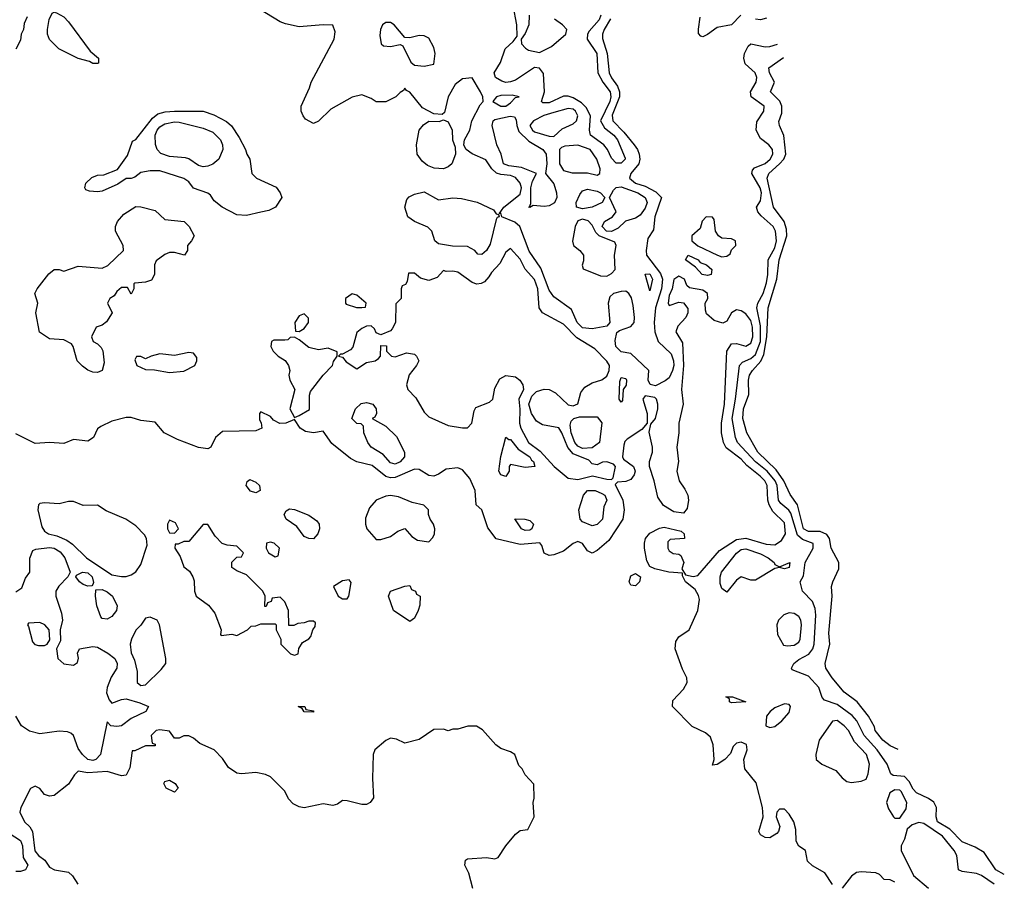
# Model space of a CAD drawing. Header units: inches. Extents: x 2380249 to 2585472, y 382747 to 546448.
# Tile 583 of 626: x 2563186 to 2567286, y 472222 to 475811. Entities that reach past the tile are written whole.
import ezdxf

# ---------------------------------------------------------------- set-up
doc = ezdxf.new("R2010")
doc.units = ezdxf.units.IN
doc.header["$MEASUREMENT"] = 0
doc.layers.add('C5467', color=7, linetype='Continuous')

msp = doc.modelspace()

# ---------------------------------------------------------------- linework, layer by layer
at = {"layer": 'C5467', "color": 4}
for points, elevation in [([(2565645.9, 475814.1), (2565619.6, 475770), (2565612.8, 475750), (2565612.8, 475732.8), (2565632.3, 475670), (2565640.9, 475590), (2565650, 475568.4), (2565674.5, 475534.5), (2565683.5, 475510), (2565684.1, 475490), (2565653, 475413), (2565655.3, 475390), (2565702, 475342), (2565744.2, 475290), (2565758.3, 475270), (2565765.5, 475250), (2565767.9, 475230), (2565763.6, 475210), (2565730.4, 475170), (2565724.9, 475150), (2565750, 475130.3), (2565790, 475117.3), (2565834.2, 475094.2), (2565858, 475070), (2565830.2, 474990), (2565824.7, 474935.3), (2565801.2, 474898.8), (2565794.3, 474850), (2565796.5, 474830), (2565854.2, 474754.2), (2565862.5, 474730), (2565858.3, 474690), (2565833.7, 474610), (2565827.6, 474550), (2565830.2, 474510), (2565844, 474470), (2565898.4, 474418.4), (2565908.8, 474390), (2565910.2, 474369.8), (2565903.8, 474350), (2565890, 474319), (2565873.7, 474306.3), (2565833.6, 474286.4), (2565811.5, 474291.5), (2565802.6, 474310), (2565806, 474350), (2565730, 474420.7), (2565690, 474427.8), (2565668.3, 474450), (2565664.7, 474475.2), (2565672.7, 474507.3), (2565683.7, 474516.3), (2565730, 474532.2), (2565744, 474550), (2565746.4, 474570), (2565740.7, 474620.7), (2565732.9, 474652.9), (2565722.7, 474670), (2565710, 474679.5), (2565690, 474678.9), (2565659.1, 474670), (2565643.2, 474656.8), (2565636.5, 474630), (2565643.7, 474550), (2565630, 474533.6), (2565570, 474523.1), (2565530, 474527.1), (2565506.9, 474550), (2565484.2, 474604.2), (2565410, 474657), (2565390, 474684.5), (2565356.5, 474776.5), (2565307.1, 474847.2), (2565268.1, 474950), (2565247.3, 474967.3), (2565193.2, 474990), (2565190, 475006), (2565182, 475002), (2565202, 475030), (2565270, 475083.7), (2565275.5, 475110), (2565269.7, 475130), (2565250, 475153.3), (2565230, 475162.2), (2565190, 475165.3), (2565171.5, 475171.5), (2565151.2, 475190), (2565126.6, 475226.6), (2565070, 475252), (2565045.2, 475270), (2565039.5, 475279.5), (2565035.1, 475290), (2565038, 475310), (2565060.9, 475350), (2565069.3, 475390), (2565103.6, 475456.4), (2565115.3, 475470), (2565114, 475490), (2565105.2, 475510), (2565070, 475568.7), (2565030, 475564), (2564999.6, 475540.4), (2564970.5, 475489.5), (2564955.3, 475424.7), (2564944.7, 475415.3), (2564910, 475419), (2564863.6, 475443.6), (2564810, 475508.7), (2564796.4, 475516.4), (2564790, 475526), (2564784.7, 475515.3), (2564770, 475508), (2564752, 475490), (2564710, 475468), (2564670, 475468.7), (2564650, 475482), (2564610, 475498), (2564570, 475488.7), (2564481.4, 475438.6), (2564430, 475388), (2564410, 475378), (2564376.4, 475396.4), (2564366, 475410), (2564358, 475430), (2564358, 475450), (2564392.9, 475527.1), (2564399, 475550), (2564496, 475730), (2564500.2, 475760.2), (2564490, 475788), (2564450, 475789.2), (2564350, 475781.2), (2564292.9, 475792.9), (2564270, 475802), (2564150, 475875.3)], 28), ([(2565606.3, 475830), (2565598.8, 475810), (2565556.9, 475763.1), (2565550.4, 475750), (2565548.6, 475730), (2565588.7, 475670), (2565593.8, 475590), (2565614.7, 475550), (2565644.4, 475510), (2565648, 475490), (2565642.6, 475470), (2565603.8, 475390), (2565621, 475361), (2565660.3, 475330), (2565675.6, 475310), (2565706.4, 475233.6), (2565706.8, 475230), (2565690, 475213.2), (2565670, 475213.2), (2565650, 475234), (2565634, 475270), (2565617.6, 475290), (2565562.4, 475330), (2565558, 475350), (2565562, 475410), (2565545.2, 475445.2), (2565524.6, 475464.6), (2565490, 475485.6), (2565470, 475492.3), (2565450, 475492.4), (2565390, 475465.1), (2565364.2, 475464.2), (2565359.3, 475470), (2565371.8, 475510), (2565366.6, 475586.6), (2565350, 475609.2), (2565330, 475611.8), (2565250, 475558.3), (2565230, 475551.3), (2565210, 475549.8), (2565194.1, 475554.2), (2565167, 475570), (2565162, 475590), (2565187.7, 475632.3), (2565207, 475690), (2565240.7, 475719.3), (2565257.2, 475742.8), (2565255.6, 475790), (2565241.3, 475870)], 24), ([(2563216.9, 475823.1), (2563205.4, 475794.6), (2563202, 475770), (2563192, 475750), (2563190, 475726), (2563170, 475688)], 28), ([(2565306.7, 475830), (2565306, 475790), (2565290, 475753.2), (2565274, 475730), (2565275.5, 475710), (2565291.5, 475691.5), (2565304.3, 475684.3), (2565350, 475674.6), (2565400.8, 475699.2), (2565459.6, 475750), (2565464.2, 475770), (2565445.6, 475790), (2565413.4, 475813.4)], 24), ([(2566188, 475830), (2566150, 475789.4), (2566090, 475778), (2566050, 475749.4), (2566030, 475739.3), (2566022, 475742), (2566012.9, 475752.9), (2566011.9, 475771.9), (2566019.3, 475820.7)], 28), ([(2566295.1, 475817.1), (2566270, 475809.6), (2566250, 475813)], 28), ([(2567285.6, 472250.4), (2567249.6, 472270), (2567201.6, 472341.6), (2567163.8, 472363.8), (2567110, 472386), (2567059.4, 472439.4), (2567006.9, 472470), (2567001.2, 472490), (2567003.5, 472530), (2566991.5, 472551.5), (2566970, 472566.6), (2566920.5, 472590), (2566906, 472606), (2566890, 472638.4), (2566870, 472658), (2566823.5, 472663.5), (2566813.2, 472670), (2566798, 472710), (2566756, 472770), (2566702.7, 472830), (2566672.1, 472890), (2566652.8, 472912.8), (2566590, 472958.3), (2566537, 472977), (2566527.9, 472987.9), (2566513, 473030), (2566470, 473076.9), (2566402.5, 473102.5), (2566399.3, 473110), (2566409.6, 473130), (2566430, 473146), (2566472, 473168), (2566488, 473190), (2566493.7, 473210), (2566501.3, 473330), (2566498, 473358), (2566487.3, 473387.3), (2566445.2, 473430), (2566435.3, 473470), (2566450, 473494), (2566456, 473550), (2566489.6, 473610), (2566489.6, 473629.6), (2566445.2, 473645.2), (2566424.3, 473664.3), (2566396.1, 473756.1), (2566388.1, 473768.1), (2566355.2, 473795.2), (2566346, 473810), (2566340.3, 473870), (2566331.6, 473890), (2566298.2, 473930), (2566249.9, 473969.9), (2566175.4, 474050), (2566165.7, 474070), (2566152.8, 474150), (2566166.6, 474230), (2566182.4, 474370), (2566195.1, 474384.9), (2566230, 474400.2), (2566250, 474416.5), (2566269.8, 474469.8), (2566270, 474535.3), (2566255.6, 474610), (2566259.7, 474630), (2566280.9, 474670), (2566295.2, 474715.2), (2566301, 474750), (2566302.4, 474810), (2566330, 474860.7), (2566337.2, 474890), (2566332.8, 474930), (2566323.6, 474950), (2566273.2, 474993.2), (2566259.6, 475010), (2566254.5, 475030), (2566270, 475056), (2566274.5, 475090), (2566269.7, 475110), (2566234, 475170), (2566236.6, 475183.4), (2566245.6, 475194.4), (2566290, 475212.4), (2566311.3, 475230), (2566321.3, 475250), (2566320.5, 475270), (2566304.5, 475290), (2566270, 475316.3), (2566252.4, 475350), (2566255.1, 475384.9), (2566283.7, 475430), (2566285.2, 475450), (2566231.8, 475490), (2566229.4, 475510), (2566252.4, 475550), (2566254.7, 475570), (2566247.8, 475590), (2566206.5, 475626.5), (2566201.3, 475650), (2566204.2, 475670), (2566218.9, 475701.1), (2566230, 475710.8), (2566290, 475697), (2566310, 475698.4), (2566341.7, 475709.2)], 28), ([(2566843.3, 472771.1), (2566810, 472786.6), (2566779.5, 472810), (2566747.6, 472850), (2566745.1, 472865.1), (2566719.5, 472910), (2566672.7, 472970), (2566619.3, 473010), (2566569.4, 473070), (2566542.7, 473110), (2566539.3, 473130), (2566559.6, 473210), (2566555.1, 473255.1), (2566568.4, 473410), (2566566.6, 473450), (2566571, 473470), (2566596.3, 473523.7), (2566596, 473550), (2566565.1, 473610), (2566558, 473650), (2566546.3, 473666.3), (2566518.4, 473678.4), (2566470, 473679.2), (2566449.9, 473689.9), (2566424.7, 473790), (2566393.3, 473833.3), (2566368, 473890), (2566335.9, 473935.9), (2566259.7, 474010), (2566213.3, 474090), (2566196.9, 474150), (2566199.2, 474190), (2566222, 474250), (2566220.9, 474310), (2566225.1, 474330), (2566236.9, 474350), (2566272, 474388), (2566284.1, 474415.9), (2566297.5, 474490), (2566302.2, 474610), (2566338.5, 474730), (2566347.9, 474810), (2566380.3, 474910), (2566378.3, 474938.3), (2566368.6, 474970), (2566324, 475030), (2566297.6, 475150), (2566305.1, 475170), (2566349.7, 475210), (2566367.1, 475230), (2566375.3, 475250), (2566367.9, 475327.9), (2566349, 475370), (2566346.6, 475386.6), (2566358.8, 475421.2), (2566359.7, 475450), (2566350.8, 475470.8), (2566312.7, 475510), (2566329.3, 475550), (2566307.3, 475590), (2566305.2, 475610), (2566365.9, 475653.1)], 24), ([(2566570, 472209), (2566538, 472258), (2566486.6, 472286.6), (2566466, 472306), (2566458, 472350), (2566430, 472368.7), (2566419, 472390), (2566418, 472438), (2566408.7, 472470), (2566390, 472502), (2566370, 472522), (2566350, 472522), (2566338, 472510), (2566336, 472490), (2566351.3, 472450), (2566346, 472430), (2566338.5, 472421.5), (2566310, 472403.7), (2566290, 472404.5), (2566270, 472415.3), (2566263.7, 472430), (2566281.2, 472490), (2566279.3, 472530), (2566252.9, 472632.9), (2566205.2, 472690), (2566201.2, 472730), (2566215.1, 472770), (2566212.1, 472792.1), (2566190, 472802), (2566170, 472798), (2566156.9, 472783.1), (2566145.4, 472754.6), (2566122, 472730), (2566090, 472708.7), (2566070, 472706), (2566078, 472730), (2566073.2, 472790), (2566062.5, 472822.5), (2566041, 472841), (2565986.6, 472866.6), (2565904, 472950), (2565905.4, 472974.6), (2565950, 473022.8), (2565965.2, 473050), (2565964, 473070), (2565945.6, 473105.6), (2565915.1, 473190), (2565918.6, 473221.4), (2565930, 473241), (2565974, 473270), (2566009.4, 473350), (2566016.5, 473396.5), (2566012.9, 473412.9), (2565998, 473438), (2565958, 473470), (2565946, 473494), (2565946, 473506), (2565889.3, 473509.3), (2565830, 473524), (2565810, 473533.2), (2565797.2, 473557.2), (2565788.1, 473610), (2565786.9, 473630), (2565791.8, 473650), (2565810, 473672.4), (2565850, 473693.4), (2565870, 473697.3), (2565939.8, 473679.8), (2565952, 473670), (2565954, 473650), (2565894.8, 473645.2), (2565884.5, 473635.5), (2565884, 473610), (2565890, 473598), (2565907.1, 473587.1), (2565930, 473584.7), (2565938.8, 473578.8), (2565950.8, 473550), (2565943.6, 473523.6), (2565958, 473498), (2565990, 473491), (2566010, 473496), (2566099.5, 473600.5), (2566170, 473646), (2566210, 473651.7), (2566293.8, 473626.2), (2566330, 473623), (2566358.3, 473641.7), (2566375.1, 473670), (2566370, 473715.1), (2566321.7, 473761.7), (2566306, 473790), (2566300.9, 473810), (2566298, 473870), (2566288.1, 473890), (2566269.6, 473910), (2566213.9, 473953.9), (2566190, 473980.5), (2566127.6, 474027.6), (2566115.8, 474050), (2566107.8, 474090), (2566108, 474130), (2566120.9, 474210), (2566129.7, 474430.3), (2566150, 474460.5), (2566170, 474461.6), (2566210, 474450.5), (2566230, 474463), (2566239.2, 474490), (2566237.1, 474530), (2566230, 474558), (2566210, 474585.1), (2566190, 474598.4), (2566170, 474602), (2566150.4, 474589.6), (2566130, 474555.1), (2566113.7, 474546.3), (2566078, 474558), (2566046.2, 474586.2), (2566040.8, 474600.8), (2566040.5, 474630), (2566051.8, 474650), (2566049.2, 474670), (2566030, 474683.7), (2565974.6, 474694.6), (2565964, 474704), (2565954, 474730), (2565930, 474742), (2565910, 474728), (2565903, 474690), (2565890, 474662), (2565886, 474630), (2565890, 474621), (2565930, 474634.8), (2565950, 474631.3), (2565968, 474608), (2565968.2, 474590), (2565959.3, 474570), (2565926.3, 474533.7), (2565918, 474510), (2565945.1, 474465.1), (2565950.2, 474370), (2565941.3, 474270), (2565947.9, 474210), (2565930.4, 474130.4), (2565930.4, 474090), (2565921.7, 474030), (2565928.7, 473970), (2565922, 473930), (2565931.9, 473890), (2565955.9, 473855.9), (2565967.9, 473830), (2565970.3, 473810), (2565964.9, 473775.1), (2565950, 473756), (2565910, 473761.6), (2565866.9, 473786.9), (2565842.4, 473822.4), (2565828, 473890), (2565808.1, 473950), (2565808.3, 473970), (2565820.4, 474010), (2565821, 474030), (2565806.6, 474093.4), (2565814.5, 474125.5), (2565833.6, 474150), (2565843.6, 474190), (2565842.4, 474210), (2565836.9, 474230), (2565830, 474236.9), (2565790, 474244), (2565780.7, 474230), (2565799.3, 474170), (2565798, 474130), (2565776, 474104), (2565715.9, 474064.1), (2565706.2, 474053.8), (2565701.8, 474038.2), (2565696.5, 473990), (2565699.9, 473979.9), (2565741.1, 473950), (2565748.9, 473930), (2565744.7, 473915.3), (2565730, 473896.3), (2565710, 473887.8), (2565674.8, 473885.2), (2565665.2, 473874.8), (2565696.9, 473810), (2565702.8, 473770), (2565697.3, 473730), (2565638.6, 473641.4), (2565590, 473599.7), (2565570, 473589.5), (2565550, 473598), (2565530, 473629.5), (2565510, 473638), (2565490, 473629.7), (2565450, 473597.4), (2565410, 473581.6), (2565390, 473579.3), (2565369.4, 473589.4), (2565360.2, 473620.2), (2565351.3, 473631.3), (2565270, 473625.4), (2565170, 473648.7), (2565134.8, 473694.8), (2565110, 473769), (2565086, 473790), (2565082.9, 473850), (2565060.4, 473900.4), (2565030, 473936.2), (2565010, 473943.6), (2564961.3, 473938.7), (2564930, 473917.2), (2564910, 473909.3), (2564890, 473912.7), (2564850, 473937), (2564830, 473938.4), (2564750, 473904.4), (2564730, 473903.1), (2564710, 473908), (2564654.2, 473954.2), (2564590, 473969.6), (2564563.8, 473983.8), (2564485.9, 474045.9), (2564450, 474097.2), (2564410, 474089.5), (2564376.2, 474096.2), (2564354, 474110), (2564330, 474146), (2564294, 474130), (2564268.7, 474128.7), (2564243.1, 474143.1), (2564230, 474158), (2564190, 474178), (2564184.7, 474170), (2564184.7, 474144.7), (2564192, 474132), (2564194, 474110), (2564170, 474098), (2564030, 474095.3), (2564002, 474070), (2563982, 474030), (2563970, 474024), (2563930, 474029.2), (2563842.5, 474062.5), (2563788, 474090), (2563750, 474134), (2563690, 474141.2), (2563650, 474153.2), (2563630, 474153.2), (2563570, 474139), (2563523.6, 474116.4), (2563510, 474106), (2563494, 474070), (2563470, 474055.3), (2563410, 474062.7), (2563370, 474046), (2563310, 474049.5), (2563250, 474046), (2563170, 474086)], 32), ([(2563170, 473428), (2563195.6, 473444.4), (2563210, 473484.7), (2563228.7, 473510), (2563228.4, 473568.4), (2563240.2, 473599.8), (2563254, 473606), (2563310, 473612.6), (2563330, 473610.2), (2563355, 473595), (2563373.7, 473570), (2563396, 473510), (2563386.8, 473490), (2563348.8, 473451.2), (2563337.1, 473430), (2563337.1, 473410), (2563359.6, 473339.6), (2563364.2, 473310), (2563354.4, 473270), (2563356.1, 473223.9), (2563338.8, 473190), (2563344.9, 473150), (2563370, 473128.2), (2563410, 473122), (2563426.3, 473133.7), (2563431.3, 473151.3), (2563427.3, 473172.7), (2563435.3, 473190), (2563490, 473200.7), (2563510, 473197.3), (2563552.6, 473172.6), (2563581.6, 473150), (2563591.9, 473130), (2563590.2, 473109.8), (2563567.2, 473072.8), (2563550.4, 473030), (2563546.9, 473006.9), (2563558, 472978), (2563570, 472964.7), (2563610, 472979.3), (2563630, 472981.6), (2563685.8, 472965.8), (2563722, 472950), (2563712, 472930), (2563650, 472900.7), (2563610, 472869.7), (2563590, 472866.3), (2563566, 472870), (2563550, 472886), (2563523.1, 472750), (2563502.8, 472730), (2563490, 472725.7), (2563470, 472729.7), (2563447.8, 472750), (2563430, 472775.1), (2563410, 472829.2), (2563399.2, 472839.2), (2563385.3, 472845.3), (2563350, 472847.1), (2563270, 472836.3), (2563227.3, 472847.3), (2563193.3, 472870), (2563170, 472909.3)], 32), ([(2565072.7, 472192.7), (2565055.5, 472255.5), (2565039, 472290), (2565042, 472310), (2565050, 472316), (2565130, 472321), (2565164.7, 472315.3), (2565178.6, 472321.4), (2565209.7, 472370.3), (2565250, 472418), (2565270, 472434), (2565302, 472438), (2565328.7, 472491.3), (2565324, 472550), (2565328, 472568), (2565327.3, 472627.3), (2565290, 472666), (2565278, 472690), (2565264.7, 472704.7), (2565248, 472750), (2565230, 472762), (2565190, 472775.3), (2565168, 472790), (2565112.9, 472852.9), (2565088.4, 472868.4), (2565051.6, 472868.4), (2565010, 472855.3), (2564990, 472855.3), (2564970, 472849), (2564950, 472855.3), (2564910, 472854), (2564850, 472813.2), (2564790, 472798), (2564754.6, 472814.6), (2564730, 472819), (2564710, 472809), (2564664.7, 472770), (2564658, 472750), (2564654.9, 472650), (2564658.8, 472570), (2564644.7, 472550), (2564630, 472542.7), (2564610, 472542), (2564550, 472558), (2564530, 472559), (2564510, 472543.7), (2564490, 472538), (2564450, 472545.1), (2564370, 472528.5), (2564350, 472531.9), (2564324.3, 472544.3), (2564305.8, 472565.8), (2564290, 472597.6), (2564230, 472657), (2564210, 472667), (2564170, 472675.1), (2564110, 472669.4), (2564090, 472672), (2564055.6, 472695.6), (2564030, 472733.2), (2563995.3, 472770), (2563936.6, 472796.6), (2563910, 472819), (2563890, 472828.7), (2563870, 472828), (2563850, 472818), (2563830, 472818), (2563810, 472848), (2563770, 472852.7), (2563754, 472850), (2563734, 472830), (2563738, 472798), (2563750, 472794), (2563750, 472786), (2563710, 472786), (2563666, 472766), (2563654, 472766), (2563645.2, 472694.8), (2563630, 472664), (2563610, 472661.2), (2563550, 472679.5), (2563470, 472674), (2563430, 472680.9), (2563414.2, 472665.8), (2563390, 472626.6), (2563330, 472579.3), (2563310, 472577.2), (2563290, 472584), (2563270, 472608), (2563250, 472618), (2563231.6, 472608.4), (2563191, 472530), (2563186.8, 472510), (2563206.8, 472470), (2563228.6, 472448.6), (2563239.3, 472430), (2563249.2, 472349.2), (2563264.4, 472330), (2563290.8, 472310), (2563310, 472281), (2563330.6, 472270.6), (2563390, 472260.5), (2563405.5, 472245.5), (2563428.2, 472210)], 36), ([(2567243.7, 472210), (2567190, 472246.3), (2567170, 472255.1), (2567110, 472262.7), (2567095.3, 472270), (2567087.3, 472330), (2567076.3, 472350), (2567027.8, 472410), (2566950, 472463.6), (2566930, 472467), (2566902.4, 472457.6), (2566880.5, 472439.5), (2566870, 472398), (2566856, 472370), (2566856, 472350), (2566906.8, 472246.8), (2566970, 472194)], 32), ([(2563142.6, 472422.6), (2563190, 472392.2), (2563197.3, 472370), (2563201.1, 472321.1), (2563220.7, 472290), (2563211, 472270), (2563190, 472262.4), (2563170, 472263.6)], 32), ([(2566830, 472218), (2566810, 472228.7), (2566786, 472230), (2566766, 472250), (2566750, 472258), (2566690, 472262), (2566670, 472259), (2566650, 472244), (2566610, 472193.2)], 32)]:
    msp.add_lwpolyline(points, dxfattribs=dict(at, elevation=elevation))
for points, elevation in [([(2563490, 475628.7), (2563476.4, 475636.4), (2563430, 475648.7), (2563349.4, 475689.4), (2563310, 475728), (2563302, 475750), (2563302, 475770), (2563308.4, 475811.6), (2563322, 475838), (2563330, 475842), (2563339.6, 475839.6), (2563370, 475822), (2563390, 475802), (2563479.6, 475679.6), (2563514, 475650), (2563514, 475630), (2563510, 475628.7)], 28), ([(2564710, 475799.5), (2564697.3, 475790), (2564688, 475770), (2564684.9, 475744.9), (2564690.8, 475710.8), (2564701.4, 475701.4), (2564730, 475698.8), (2564770, 475706.8), (2564782, 475702), (2564814, 475634), (2564830, 475621), (2564870, 475617.3), (2564910, 475626), (2564916.2, 475670), (2564910, 475695.3), (2564890, 475734), (2564870, 475743.7), (2564850, 475745.1), (2564810, 475735.1), (2564790, 475737.2), (2564745.2, 475790), (2564730, 475798.4)], 28), ([(2565235.9, 475495.9), (2565190, 475495.1), (2565171.3, 475490), (2565156, 475470), (2565190, 475450.7), (2565210, 475450.7), (2565230, 475464.4), (2565250, 475486.8), (2565266, 475490)], 28), ([(2564130, 474995.6), (2564090, 474998), (2564028.7, 475030), (2563996.4, 475056.4), (2563980.4, 475080.4), (2563970, 475088), (2563910, 475109), (2563890, 475135.3), (2563870, 475149), (2563770, 475180.7), (2563730, 475180.9), (2563690, 475174), (2563665.4, 475154.6), (2563650, 475148.7), (2563630, 475148.7), (2563594.4, 475125.6), (2563530, 475097.2), (2563510, 475093.2), (2563476.4, 475096.4), (2563462, 475102), (2563458, 475110), (2563462, 475130), (2563486.8, 475153.2), (2563510, 475162.8), (2563536, 475164), (2563592.9, 475187.1), (2563634.8, 475245.2), (2563655.3, 475304.7), (2563670, 475312), (2563738.8, 475401.2), (2563761.7, 475418.3), (2563792.5, 475427.5), (2563830, 475430.4), (2563950, 475430.4), (2563995.1, 475415.1), (2564046.7, 475386.7), (2564068.4, 475368.4), (2564099.9, 475319.9), (2564126, 475270), (2564131.3, 475250), (2564144.7, 475230), (2564152, 475170), (2564172, 475150), (2564253.4, 475113.4), (2564271.3, 475090), (2564278, 475070), (2564251.3, 475030), (2564223.8, 475016.2), (2564190, 475009.6)], 28), ([(2565370, 475032.6), (2565323.5, 475036.5), (2565310, 475028), (2565306, 475030), (2565309.2, 475030.8), (2565314.6, 475045.4), (2565314, 475110), (2565321.7, 475138.3), (2565338, 475170), (2565275.8, 475195.8), (2565222, 475202), (2565200.7, 475210), (2565191.2, 475250), (2565173.3, 475290), (2565153.6, 475370), (2565158, 475390), (2565164.9, 475395.1), (2565228.4, 475408.4), (2565245.8, 475405.8), (2565253.3, 475393.3), (2565255.6, 475370), (2565264.8, 475344.8), (2565305.3, 475305.3), (2565364, 475270), (2565378, 475250), (2565381.3, 475210), (2565376, 475170), (2565410, 475126.8), (2565421.7, 475090), (2565422.6, 475070), (2565412.3, 475047.7), (2565390, 475035.8)], 24), ([(2565470, 475441.3), (2565410, 475424.8), (2565368.6, 475411.4), (2565324.9, 475390), (2565310.5, 475370), (2565321.6, 475350), (2565330, 475344.2), (2565390, 475325.3), (2565410, 475324.9), (2565444.4, 475355.6), (2565490, 475377.1), (2565504.5, 475390), (2565509.6, 475410), (2565500.7, 475430), (2565490, 475437.4)], 28), ([(2563950, 475198.3), (2563930, 475204), (2563890, 475231.3), (2563875.8, 475235.8), (2563810, 475240.4), (2563773.2, 475253.2), (2563758, 475270), (2563750.9, 475290.9), (2563749.8, 475330), (2563758, 475350), (2563770, 475364.6), (2563790, 475376.9), (2563830, 475384.9), (2563850, 475383.9), (2563950, 475358.4), (2563990, 475342), (2564022, 475310), (2564030.3, 475290), (2564032, 475270), (2564015.5, 475230), (2563990, 475209.6), (2563970, 475200.5)], 24), ([(2564950, 475189.7), (2564912.1, 475192.1), (2564883.9, 475203.9), (2564861.4, 475221.4), (2564840.5, 475250), (2564838.9, 475290), (2564849.7, 475350.3), (2564867.7, 475372.3), (2564890, 475387.7), (2564932.7, 475387.3), (2564950, 475394), (2564970, 475384.7), (2564986.8, 475350), (2564988.2, 475310), (2564999.9, 475279.9), (2565001.1, 475250), (2564984.9, 475210), (2564970, 475197.4)], 28), ([(2565510, 475288.3), (2565456.4, 475283.6), (2565441.7, 475278.3), (2565434, 475270), (2565434, 475210), (2565450, 475183.1), (2565487, 475173), (2565550, 475172.7), (2565590, 475162.8), (2565602, 475170), (2565602.9, 475190), (2565589.6, 475230), (2565560.7, 475270)], 28), ([(2564930, 475060.4), (2564990, 475068.7), (2565025.9, 475065.8), (2565090.3, 475050.3), (2565158.3, 475018.3), (2565170, 475002), (2565179.6, 474999.6), (2565182, 474990), (2565173.7, 474986.3), (2565170, 474978), (2565144.4, 474875.6), (2565130, 474849.3), (2565110, 474833.2), (2565094, 474834), (2565081.2, 474850), (2565050, 474865.6), (2564987.7, 474867.7), (2564930, 474877.2), (2564914, 474890), (2564902, 474930), (2564886, 474946), (2564829.6, 474969.6), (2564802.7, 474990), (2564789.4, 475030), (2564798, 475062), (2564807.3, 475072.7), (2564830, 475084), (2564870, 475094)], 28), ([(2565530, 475023.1), (2565504.5, 475030), (2565503.5, 475050), (2565517.6, 475082.4), (2565530, 475098.4), (2565550, 475104.2), (2565590, 475096.5), (2565604.9, 475090), (2565622.8, 475070), (2565611, 475050), (2565570, 475029.6)], 24), ([(2565650, 474928.9), (2565629.6, 474930), (2565611.3, 474950), (2565620.7, 474970), (2565654, 474990), (2565669.4, 475010), (2565642, 475070), (2565658.7, 475101.3), (2565670, 475112), (2565690, 475114.9), (2565759.1, 475090), (2565790.3, 475070), (2565798.4, 475050), (2565790, 475025.2), (2565770, 474997.2), (2565750, 474983.7), (2565708.1, 474971.9), (2565678, 474942)], 24), ([(2563872, 474830), (2563830, 474841.2), (2563810, 474840.9), (2563790, 474832.7), (2563754, 474806), (2563747.3, 474790), (2563747.7, 474750), (2563734.6, 474725.4), (2563710, 474718), (2563666, 474714), (2563662, 474710), (2563662, 474690), (2563650, 474668), (2563635.3, 474695.3), (2563610, 474695.3), (2563590, 474678), (2563578.8, 474661.2), (2563562, 474650), (2563552, 474630), (2563571.3, 474590), (2563547.5, 474552.5), (2563530, 474539), (2563504.7, 474530), (2563484.7, 474490), (2563492, 474470), (2563510, 474461), (2563525.8, 474445.8), (2563532.2, 474432.2), (2563538.4, 474381.6), (2563530, 474349.2), (2563510, 474340.9), (2563490, 474342.9), (2563470, 474351.6), (2563447.1, 474367.1), (2563426, 474390), (2563409.3, 474449.3), (2563401.2, 474461.2), (2563370, 474477.2), (2563310, 474482), (2563268.8, 474508.9), (2563254, 474590), (2563262, 474630), (2563249, 474670), (2563259, 474690), (2563307.7, 474752.3), (2563330, 474770.7), (2563350, 474770.7), (2563370, 474762.8), (2563430, 474783.8), (2563530, 474776), (2563553.2, 474786.8), (2563619, 474850), (2563617.2, 474870), (2563585.2, 474930), (2563585.2, 474950), (2563593.2, 474970), (2563619.5, 475000.5), (2563670, 475032), (2563690, 475031.3), (2563750, 475016), (2563790, 474978), (2563870.7, 474970.7), (2563891.3, 474950), (2563912, 474910), (2563902, 474890), (2563884.7, 474870), (2563884.7, 474850)], 28), ([(2565530, 474979.8), (2565510, 474972.3), (2565498.9, 474950), (2565487.8, 474887.8), (2565492, 474870), (2565518.7, 474850), (2565533.2, 474830), (2565533.6, 474806.4), (2565527.9, 474787.9), (2565532.5, 474772.5), (2565604.3, 474744.3), (2565630, 474743.2), (2565650, 474753.4), (2565665.4, 474770), (2565662, 474830), (2565669.7, 474870), (2565663.8, 474883.8), (2565598.5, 474910), (2565585, 474925), (2565570, 474954.7), (2565552.7, 474972.7)], 28), ([(2566044.7, 474990), (2566027.9, 474972.1), (2566018.8, 474941.2), (2565984, 474910), (2565984.9, 474890), (2566010, 474868.7), (2566091.3, 474830), (2566110, 474823), (2566130, 474826), (2566144, 474836), (2566150, 474852), (2566168, 474870), (2566166, 474890), (2566150, 474898), (2566110, 474901.2), (2566095.3, 474910), (2566082.7, 474930), (2566078, 474978), (2566070, 474988.7)], 32), ([(2565230, 474858), (2565210, 474842), (2565184.9, 474795.1), (2565150, 474757.2), (2565139.9, 474740.1), (2565121.4, 474718.6), (2565107.9, 474712.1), (2565090, 474709), (2565070, 474716), (2565010, 474759), (2564990, 474764), (2564962, 474762), (2564950, 474766), (2564923.6, 474736.4), (2564890, 474724), (2564854.6, 474734.6), (2564830, 474755.3), (2564804.7, 474755.3), (2564799.6, 474720.4), (2564792.7, 474707.3), (2564778, 474702), (2564774, 474690), (2564774, 474650), (2564752.7, 474627.3), (2564751, 474550), (2564737.3, 474522.7), (2564730, 474515.3), (2564690, 474498), (2564670, 474506), (2564663.1, 474523.1), (2564650, 474535.3), (2564630, 474534), (2564610, 474524), (2564590, 474508), (2564573.7, 474446.3), (2564564, 474436), (2564530, 474418), (2564522, 474418), (2564514, 474410), (2564530, 474404.7), (2564545.5, 474385.5), (2564590, 474356), (2564630, 474382.8), (2564666, 474390), (2564680.4, 474399.6), (2564688, 474410), (2564690, 474454), (2564712.7, 474452.7), (2564714, 474430), (2564734, 474410), (2564750, 474406), (2564796.5, 474423.5), (2564830, 474417.3), (2564838.8, 474410), (2564847.7, 474390), (2564838, 474370), (2564808.2, 474331.8), (2564797.3, 474290), (2564802, 474270), (2564835.6, 474235.6), (2564870, 474176), (2564890, 474157.3), (2564970, 474120.5), (2565029.3, 474110.7), (2565050, 474111), (2565069, 474130), (2565078, 474182), (2565084.8, 474195.2), (2565141.7, 474218.3), (2565156.2, 474230), (2565164, 474276), (2565184.7, 474315.3), (2565210, 474328.9), (2565250, 474323.6), (2565268.6, 474310), (2565280.3, 474290), (2565283.1, 474270), (2565264.9, 474230), (2565268.7, 474188.7), (2565266.5, 474130), (2565272, 474110), (2565304.6, 474050), (2565353.4, 474013.4), (2565412, 473950), (2565470, 473901.7), (2565510, 473895.2), (2565570.8, 473910.8), (2565630, 473896.4), (2565650, 473896), (2565657, 473903), (2565667, 473950), (2565659.1, 473959.1), (2565630, 473969.6), (2565612.4, 473967.6), (2565590, 473957.2), (2565570, 473961.2), (2565555.8, 473975.8), (2565490, 474002.7), (2565468.4, 474028.4), (2565443.5, 474090), (2565430.6, 474110.6), (2565362.8, 474122.8), (2565338.5, 474138.5), (2565317.7, 474170), (2565306.6, 474210), (2565317.8, 474242.2), (2565338.2, 474261.8), (2565370, 474272), (2565390, 474270.4), (2565416.7, 474256.7), (2565470, 474206.7), (2565490, 474202), (2565510, 474210.8), (2565522.2, 474257.8), (2565539.6, 474280.4), (2565570, 474298), (2565610, 474310.4), (2565630, 474326), (2565640.5, 474350), (2565642, 474370), (2565630, 474389.2), (2565580.5, 474440.5), (2565505.1, 474485.1), (2565450, 474542.7), (2565362.9, 474590), (2565349.6, 474610), (2565343.5, 474690), (2565330, 474729.3), (2565291.2, 474771.2), (2565270, 474813.2)], 32), ([(2566050, 474745.1), (2566027, 474750), (2566000.1, 474780.1), (2565958, 474810), (2565968.7, 474830), (2566010.5, 474810), (2566019.9, 474799.9), (2566046, 474790), (2566067.3, 474770), (2566064.7, 474750)], 28), ([(2565810, 474682), (2565790, 474751.3), (2565810, 474752.4), (2565820.5, 474730)], 24), ([(2564570, 474668.7), (2564542, 474650), (2564542, 474630), (2564546, 474626), (2564588.4, 474611.6), (2564610, 474612), (2564626, 474614), (2564628, 474630), (2564590, 474664)], 32), ([(2564370, 474586), (2564350, 474578), (2564332, 474550), (2564334, 474514), (2564350, 474512), (2564370, 474524.7), (2564388.7, 474550), (2564388, 474568)], 32), ([(2564330, 474488), (2564312.7, 474487.3), (2564302, 474478), (2564290, 474475.3), (2564244.7, 474475.3), (2564234, 474470), (2564232, 474450), (2564242, 474430), (2564262, 474410), (2564290.8, 474390.8), (2564306, 474370), (2564311, 474350), (2564307.3, 474330), (2564311, 474310), (2564331, 474270), (2564311.3, 474190), (2564330, 474154), (2564350, 474162), (2564392.3, 474187.7), (2564392.7, 474247.3), (2564397.2, 474262.8), (2564449.6, 474330.4), (2564489, 474370), (2564493.2, 474386.8), (2564508, 474410), (2564507.3, 474427.3), (2564470, 474442), (2564430, 474436), (2564390, 474446), (2564350, 474478)], 32), ([(2563890, 474425.2), (2563830, 474412), (2563770, 474419), (2563734, 474410), (2563710, 474398), (2563690, 474408), (2563672.7, 474407.3), (2563665.4, 474394.6), (2563674, 474370), (2563710, 474354), (2563747.3, 474352.7), (2563810, 474340.7), (2563870, 474347.3), (2563915.3, 474370), (2563924, 474390), (2563923.1, 474403.1), (2563910, 474422)], 32), ([(2565690, 474218), (2565682, 474230), (2565684.5, 474304.5), (2565690, 474321), (2565710, 474316), (2565712.2, 474310), (2565711.7, 474288.3), (2565698, 474270), (2565695.3, 474224.7)], 28), ([(2564750, 473959.6), (2564730, 473965.1), (2564699.2, 473999.2), (2564649.7, 474029.7), (2564635.1, 474050), (2564619, 474090), (2564618, 474118), (2564608, 474128), (2564590, 474128.7), (2564569.2, 474150), (2564584, 474190), (2564607.3, 474212.7), (2564630, 474216.3), (2564656, 474210), (2564671, 474190), (2564671.3, 474170), (2564664.7, 474155.3), (2564654, 474150), (2564710, 474117.3), (2564754.6, 474074.6), (2564788.2, 474010), (2564788, 473990), (2564770, 473969.6)], 28), ([(2565530, 474024.8), (2565510, 474035.1), (2565497.4, 474050), (2565481.5, 474090), (2565477.7, 474122.3), (2565481.6, 474138.4), (2565492.7, 474150), (2565517.2, 474157.2), (2565590, 474156.3), (2565610, 474131), (2565600.5, 474050), (2565570, 474027.3)], 28), ([(2565222.8, 474062.8), (2565230, 474062.8), (2565261.4, 474021.4), (2565310.4, 473990), (2565316.7, 473976.7), (2565326, 473970), (2565331, 473950), (2565290, 473945.2), (2565230, 473958), (2565224.7, 473950), (2565224.7, 473930), (2565210, 473908.7), (2565190, 473915.3), (2565181.2, 473930), (2565189.1, 473990.9), (2565210, 474072)], 28), ([(2564170, 473839.5), (2564146.9, 473846.9), (2564129.5, 473870), (2564132.9, 473887.1), (2564144.5, 473895.5), (2564170, 473884.9), (2564184.9, 473870), (2564186.8, 473850)], 32), ([(2565570, 473702), (2565530, 473719), (2565519, 473730), (2565514, 473770), (2565533.2, 473830), (2565550, 473850.3), (2565582, 473850), (2565610, 473838), (2565622.8, 473830), (2565630.6, 473810), (2565618.8, 473781.2), (2565612, 473730), (2565590, 473708)], 28), ([(2564730, 473829.2), (2564710, 473826), (2564670.7, 473809.3), (2564642, 473778), (2564625.4, 473734.6), (2564626, 473710), (2564631.3, 473690), (2564670, 473646), (2564690, 473646), (2564730, 473658), (2564760.2, 473679.8), (2564790, 473691.3), (2564818.8, 473658.8), (2564843, 473643), (2564890, 473636), (2564906.3, 473653.7), (2564913.2, 473670), (2564914, 473690), (2564909, 473710), (2564895.3, 473730), (2564888.7, 473750), (2564888, 473770), (2564869, 473789), (2564820.2, 473800.2), (2564763.2, 473823.2)], 36), ([(2563410, 473804), (2563390, 473804), (2563350, 473794), (2563290, 473799), (2563270, 473795.3), (2563264.7, 473790), (2563261, 473770), (2563278.8, 473698.8), (2563290, 473680.7), (2563306, 473670), (2563341.3, 473661.3), (2563382.3, 473642.3), (2563405.7, 473625.7), (2563464, 473570), (2563570, 473498.8), (2563610, 473491.3), (2563630, 473491.3), (2563650, 473498), (2563669.1, 473510.9), (2563690, 473542), (2563717.2, 473622.8), (2563714, 473650), (2563705.6, 473665.6), (2563670, 473702), (2563628, 473730), (2563545.6, 473765.6), (2563510, 473788.7), (2563450, 473788)], 36), ([(2564410, 473649.2), (2564390, 473649.3), (2564370, 473658.4), (2564340.1, 473700.1), (2564296, 473730), (2564287.8, 473750), (2564295.1, 473764.9), (2564310, 473773.4), (2564330, 473770.7), (2564390, 473747.3), (2564423.7, 473723.7), (2564432.7, 473710), (2564434.4, 473690), (2564428, 473670)], 32), ([(2565290, 473683.7), (2565275.3, 473690), (2565248, 473732), (2565289.2, 473730.8), (2565310, 473724.7), (2565324.7, 473710), (2565318.8, 473690), (2565310, 473684.5)], 28), ([(2563810, 473726), (2563802, 473710), (2563802, 473690), (2563810, 473674), (2563830, 473672), (2563848, 473690), (2563834.6, 473714.6)], 36), ([(2563970, 473708), (2563950, 473708), (2563890, 473638), (2563870, 473638), (2563846, 473626), (2563834, 473626), (2563832, 473610), (2563854.4, 473574.4), (2563870, 473532), (2563893.2, 473513.2), (2563906.8, 473490), (2563913, 473473), (2563914, 473430), (2563920.7, 473410), (2563972, 473372), (2563998.8, 473338.8), (2564024.7, 473270), (2564022, 473250), (2564025.4, 473245.4), (2564069, 473251), (2564090, 473246), (2564135.3, 473270), (2564150, 473284.7), (2564170, 473286), (2564190, 473294), (2564250, 473294), (2564254, 473290), (2564254, 473270), (2564274, 473230), (2564274, 473210), (2564314, 473170), (2564330, 473164.7), (2564346, 473170), (2564348.4, 473191.6), (2564363.1, 473216.9), (2564390, 473232), (2564398, 473242), (2564406, 473270), (2564416.4, 473283.6), (2564418, 473298), (2564410, 473306), (2564390, 473306), (2564370, 473298), (2564343.6, 473296.4), (2564327.3, 473287.3), (2564307.3, 473287.3), (2564306, 473350), (2564290, 473386), (2564270, 473406), (2564238, 473402), (2564232.7, 473387.3), (2564218, 473382), (2564212.7, 473367.3), (2564207.3, 473367.3), (2564208, 473410), (2564198, 473430), (2564130, 473498), (2564090, 473515.3), (2564069.5, 473529.5), (2564070, 473552), (2564090, 473572), (2564110, 473574), (2564118, 473590), (2564090, 473618), (2564050, 473622), (2564029.1, 473629.1), (2564000.1, 473660.1)], 36), ([(2564230, 473635.3), (2564214, 473630), (2564212, 473610), (2564222, 473590), (2564250, 473574), (2564262, 473578), (2564268, 473610), (2564246, 473630)], 36), ([(2566350, 473531.3), (2566392, 473550), (2566390, 473528.7), (2566370, 473524), (2566350, 473529), (2566330, 473525.2), (2566250, 473476.2), (2566230, 473476.9), (2566190, 473489.6), (2566170, 473476), (2566130, 473426), (2566110, 473442), (2566103.1, 473463.1), (2566102, 473490), (2566108.1, 473510), (2566170, 473588.2), (2566190, 473603.7), (2566210, 473607.2), (2566270, 473586.5), (2566302.4, 473570), (2566327.3, 473550), (2566330, 473542)], 28), ([(2563470, 473451.8), (2563450, 473458.7), (2563434.5, 473470), (2563419.3, 473490), (2563422.5, 473497.5), (2563448, 473510), (2563470, 473506.7), (2563488.4, 473490), (2563493, 473467), (2563490, 473458), (2563487.1, 473452.9)], 32), ([(2565750, 473453.2), (2565730, 473455.3), (2565723.7, 473470), (2565730, 473494), (2565750, 473504), (2565770.8, 473490), (2565766.8, 473470)], 32), ([(2564558, 473478), (2564530, 473474), (2564492, 473450), (2564512, 473410), (2564530, 473398), (2564550, 473398), (2564556, 473410), (2564566, 473466)], 36), ([(2564810, 473304), (2564742, 473350), (2564722, 473410), (2564730, 473430.7), (2564790, 473452), (2564810, 473454), (2564818, 473438), (2564834, 473430), (2564838, 473418), (2564854, 473410), (2564851.6, 473371.6), (2564844.7, 473350), (2564830, 473318)], 32), ([(2563550, 473313.3), (2563530, 473317), (2563523.9, 473323.9), (2563506.9, 473370), (2563501.6, 473410), (2563503.2, 473436.8), (2563530, 473437.6), (2563550, 473428.4), (2563572, 473410), (2563592, 473370), (2563588.6, 473350), (2563570, 473325.6)], 32), ([(2563730, 473322), (2563710, 473318), (2563691.2, 473288.9), (2563670, 473268), (2563651.3, 473230), (2563646.8, 473210), (2563650, 473174), (2563663.5, 473143.5), (2563675.3, 473095.3), (2563674.8, 473050), (2563690, 473037.3), (2563710, 473040.7), (2563775.1, 473104.9), (2563794, 473130), (2563794, 473150), (2563768, 473290), (2563758, 473310)], 36), ([(2566390, 473340.9), (2566368.3, 473331.7), (2566346, 473310), (2566338.8, 473290), (2566341, 473250), (2566366, 473206), (2566382.8, 473202.8), (2566410, 473205.5), (2566430, 473218.8), (2566436.2, 473230), (2566441.6, 473290), (2566438.4, 473310), (2566430, 473325.2), (2566410, 473338)], 32), ([(2563270, 473299.6), (2563222.8, 473297.2), (2563218, 473290), (2563223.5, 473283.5), (2563239.9, 473219.9), (2563248.8, 473208.8), (2563263.8, 473203.8), (2563290, 473204.9), (2563301.2, 473210), (2563312.3, 473227.7), (2563309.4, 473270), (2563290.9, 473290.9)], 32), ([(2566150, 472965.2), (2566142, 472970), (2566142, 472982), (2566126, 472990), (2566154, 472990), (2566210, 472969.3)], 28), ([(2564410, 472926), (2564370, 472928), (2564362, 472942), (2564346, 472950), (2564374, 472950), (2564378, 472938), (2564410, 472932)], 32), ([(2566370, 472962), (2566330, 472944), (2566311.3, 472930), (2566296, 472910), (2566292, 472870), (2566310, 472862.8), (2566330, 472866.8), (2566359, 472890), (2566390, 472924.7), (2566395.3, 472950), (2566390, 472958)], 32), ([(2566590, 472891.8), (2566570, 472889.3), (2566514.9, 472810), (2566501.3, 472750), (2566502, 472730), (2566526, 472710), (2566583.6, 472683.6), (2566610, 472653.4), (2566630, 472638), (2566650, 472633), (2566690, 472639.1), (2566710, 472647.3), (2566719.3, 472670), (2566723.7, 472710), (2566711.6, 472750), (2566662.5, 472802.5), (2566637, 472850), (2566619.3, 472870)], 32), ([(2563830, 472594), (2563795.3, 472610), (2563786, 472630), (2563790, 472638), (2563810, 472642.8), (2563834, 472630), (2563846, 472610)], 36), ([(2566830, 472603), (2566808.8, 472590), (2566794.9, 472550), (2566803.8, 472523.8), (2566824.7, 472490), (2566830, 472484.7), (2566850, 472484.7), (2566876.6, 472523.4), (2566879.5, 472550), (2566855.7, 472595.7), (2566850, 472601.6)], 32)]:
    msp.add_lwpolyline(points, close=True, dxfattribs=dict(at, elevation=elevation))

doc.saveas('drawing.dxf')
